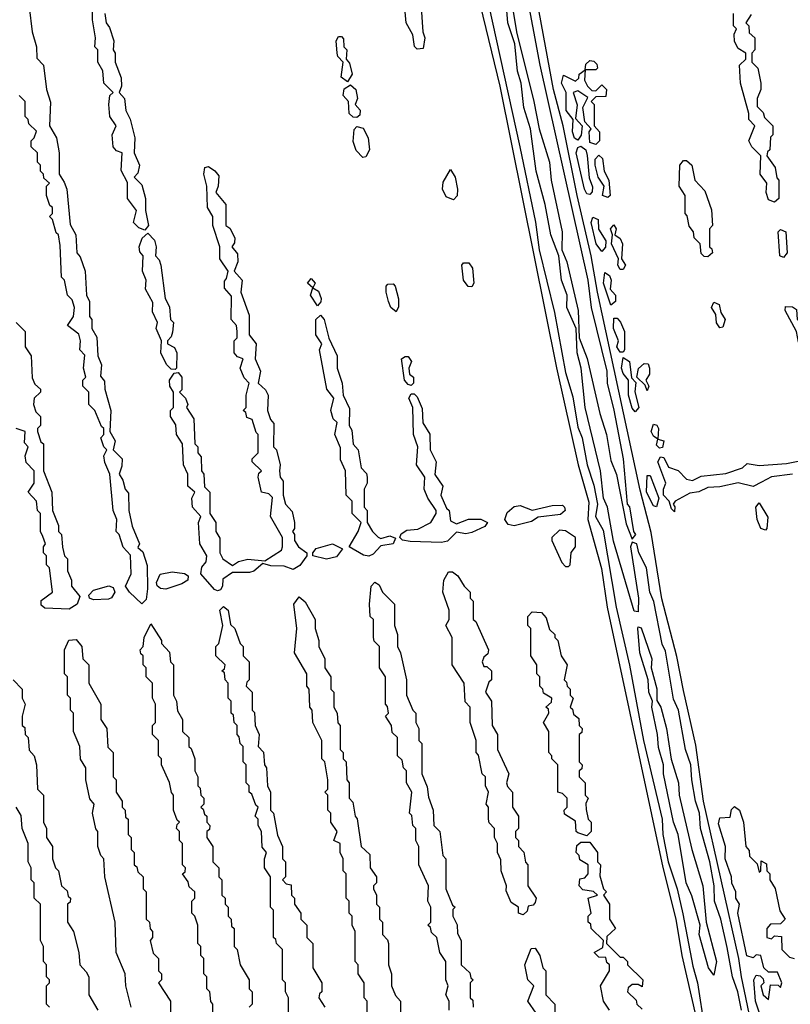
# Model space of a CAD drawing. Extents: x 2737310 to 2869991, y 870230 to 1012730.
# Tile 301 of 479: x 2791312 to 2793858, y 941844 to 945095. Entities that reach past the tile are written whole.
import ezdxf

# ---------------------------------------------------------------- set-up
doc = ezdxf.new("R2010")
doc.units = 0

msp = doc.modelspace()

# ---------------------------------------------------------------- linework, layer by layer
at = {"layer": '0CON02XD'}
for points in [[(2792940, 945135), (2792952.5, 945055), (2793010, 944825), (2793028, 944735), (2793062, 944625), (2793068, 944565), (2793104, 944395), (2793102.5, 944335), (2793118.8, 944295), (2793156.2, 944135), (2793160, 944045), (2793186.1, 943976.1), (2793228, 943795), (2793250, 943725), (2793265, 943640), (2793283.3, 943593.3), (2793315, 943430), (2793335, 943380), (2793347.5, 943395), (2793340, 943405), (2793327, 943487), (2793320, 943495), (2793306.2, 943645), (2793275.7, 943805.7), (2793253.8, 943895), (2793252, 943935), (2793201.2, 944145), (2793189.2, 944235), (2793031.2, 944945), (2792955, 945350)], [(2792625, 944997.5), (2792616.4, 945006.4), (2792610, 945045), (2792588.8, 945085), (2792582.5, 945145), (2792573.3, 945165), (2792566.4, 945256.4), (2792551.2, 945295), (2792556.4, 945323.6), (2792575, 945337.5), (2792583, 945333), (2792596.4, 945306.4), (2792597.5, 945275), (2792610, 945245), (2792613.3, 945205), (2792637.5, 945135), (2792643.3, 945055), (2792650, 945035), (2792645, 945000), (2792625, 944997.5)], [(2793842.5, 941235), (2793695.7, 941935), (2793687.8, 941995), (2793571.1, 942515), (2793545, 942700), (2793505, 942880), (2793483, 942993), (2793433.4, 943183.4), (2793397.7, 943402.3), (2793361.3, 943541.3), (2793220.6, 944195), (2793200, 944315), (2793153.1, 944515), (2793106.9, 944745), (2793075.7, 944865), (2793001.4, 945265)], [(2793695.7, 941825), (2793683.8, 941885), (2793666, 941935), (2793648.8, 942031.2), (2793627.5, 942125), (2793606.7, 942185), (2793606, 942235), (2793592, 942315), (2793561.2, 942425), (2793557.5, 942475), (2793544, 942515), (2793532, 942585), (2793528.6, 942635), (2793511.2, 942685), (2793488, 942815), (2793471.7, 942851.7), (2793445, 943010), (2793433.6, 943033.6), (2793406.1, 943173.9), (2793393.3, 943205), (2793382.5, 943285), (2793357.5, 943335), (2793350, 943365), (2793335, 943370), (2793330, 943355), (2793356.2, 943185), (2793355, 943140), (2793341.7, 943141.7), (2793273.6, 943373.6), (2793253.8, 943485), (2793240, 943515), (2793230, 943605), (2793180, 943815), (2793166.7, 943945), (2793153.3, 943995), (2793150, 944075), (2793118.8, 944145), (2793120, 944185), (2793101.2, 944235), (2793093.3, 944315), (2793066.2, 944385), (2793048, 944485), (2793018, 944595), (2792998.8, 944735), (2792976.7, 944805), (2792968.8, 944885), (2792956.2, 944925), (2792947.5, 945015), (2792923.8, 945085), (2792918.3, 945151.7)], [(2791343.3, 945136.7), (2791353.3, 945055), (2791367.5, 945005), (2791368.3, 944968.3), (2791390, 944945), (2791400, 944865), (2791413, 944823), (2791410, 944745), (2791433.3, 944705), (2791442.5, 944655), (2791442.5, 944585), (2791458.3, 944558.3)], [(2791725, 944400), (2791705, 944407.5), (2791687.5, 944425), (2791697.5, 944465), (2791667.5, 944505), (2791667.5, 944557.5), (2791647, 944597), (2791650, 944655), (2791631.7, 944661.7), (2791620, 944675), (2791617.5, 944715), (2791630, 944745), (2791610, 944775), (2791606.7, 944815), (2791610, 944845), (2791620, 944855), (2791590, 944885), (2791586.4, 944926.4), (2791570, 944955), (2791570, 944995), (2791560, 945005), (2791562.5, 945035), (2791552.5, 945095), (2791552.5, 945125)], [(2791592.5, 945115), (2791597.5, 945085), (2791608.8, 945068.8), (2791622.5, 945025), (2791620, 944995), (2791627.5, 944985), (2791627.5, 944955), (2791647, 944903), (2791647.5, 944875), (2791640, 944855), (2791657.5, 944835), (2791662.5, 944795), (2791677, 944767), (2791692.5, 944705), (2791690, 944655), (2791707.5, 944615), (2791701.7, 944588.3), (2791690, 944575), (2791715, 944550), (2791727.5, 944505), (2791727.5, 944465), (2791737.5, 944415), (2791725, 944400)], [(2792833.2, 945143.2), (2792897.5, 944875), (2793085.5, 943945.5), (2793156.9, 943625), (2793192, 943502), (2793188.9, 943445), (2793233.2, 943283.2), (2793252.9, 943155), (2793436.2, 942296.2), (2793479.4, 942125), (2793499.4, 942005), (2793606.7, 941535)], [(2792860, 945145), (2792964.2, 944675)], [(2793805, 944492.5), (2793785, 944500), (2793777.5, 944525), (2793780, 944555), (2793757.5, 944585), (2793760, 944645), (2793730, 944675), (2793720, 944695), (2793740, 944745), (2793720, 944765), (2793720, 944785), (2793693.3, 944885), (2793690, 944945), (2793710, 944965), (2793710, 944985), (2793685, 945000), (2793673, 945023), (2793672.5, 945047.5), (2793680, 945065), (2793670, 945075), (2793670, 945115)], [(2793728.3, 945111.7), (2793710, 945085), (2793720, 945075), (2793721.7, 945051.7), (2793740, 945035), (2793740, 944995), (2793730, 944985), (2793730, 944955), (2793750, 944935), (2793760, 944885), (2793760, 944865), (2793747.5, 944835), (2793748.3, 944808.3), (2793768.3, 944788.3), (2793771.7, 944771.7), (2793800, 944745), (2793800, 944715), (2793792.5, 944707.5), (2793790, 944665), (2793781.7, 944658.3), (2793780, 944645), (2793807, 944607), (2793813, 944573), (2793820, 944565), (2793820, 944505), (2793805, 944492.5)], [(2792395, 944890), (2792373.3, 944905), (2792380, 944955), (2792363, 944973), (2792360, 944985), (2792357.5, 945025), (2792365, 945040), (2792375, 945040), (2792381.7, 945031.7), (2792382.5, 945005), (2792392.5, 944995), (2792390, 944965), (2792401.7, 944951.7), (2792410, 944915), (2792395, 944890)], [(2793215, 944682.5), (2793195, 944690), (2793192.5, 944725), (2793200, 944735), (2793178.3, 944758.3), (2793172.5, 944805), (2793188.3, 944838.3), (2793155, 944860), (2793140, 944855), (2793153.6, 944813.6), (2793148.3, 944768.3), (2793170, 944745), (2793166.4, 944713.6), (2793155, 944697.5), (2793145, 944703.3), (2793138, 944725), (2793140, 944765), (2793117.5, 944795), (2793117.5, 944855), (2793102, 944885), (2793108.3, 944911.7), (2793148.3, 944891.7), (2793158.3, 944901.7), (2793160, 944915), (2793180, 944930), (2793181.7, 944948.3), (2793195, 944960), (2793208.3, 944958.3), (2793218.3, 944948.3), (2793220, 944935), (2793215, 944930), (2793180, 944930), (2793177.5, 944895), (2793187.5, 944875), (2793201.7, 944861.7), (2793215, 944860), (2793235, 944880), (2793250, 944865), (2793248.3, 944841.7), (2793215, 944840), (2793200, 944825), (2793210, 944815), (2793210, 944745), (2793227.5, 944725), (2793227.5, 944695), (2793215, 944682.5)], [(2792425, 944772.5), (2792413, 944773), (2792400, 944785), (2792397.5, 944825), (2792380, 944845), (2792383.3, 944866.7), (2792405, 944880), (2792422.5, 944865), (2792427.5, 944835), (2792420, 944815), (2792436.4, 944796.4), (2792435, 944780), (2792425, 944772.5)], [(2791458.3, 944558.3), (2791467.5, 944535), (2791478.3, 944418.3), (2791497.5, 944385), (2791500, 944325), (2791511.7, 944311.7), (2791527.5, 944265), (2791532.5, 944185), (2791542.5, 944165), (2791542.5, 944115), (2791550, 944105), (2791550, 944075), (2791566.4, 944046.4), (2791570, 943985), (2791582.5, 943955), (2791578.3, 943918.3), (2791591.7, 943901.7), (2791592.5, 943875), (2791612.5, 943805), (2791610, 943735), (2791627.5, 943705), (2791620, 943675), (2791650, 943645), (2791649.3, 943620.7), (2791640, 943595), (2791652.5, 943575), (2791660, 943545), (2791671.7, 943531.7), (2791672.5, 943475), (2791683, 943423), (2791707.5, 943365), (2791702.5, 943352.5), (2791718.3, 943338.3), (2791733, 943293), (2791733.9, 943216.1), (2791729.5, 943180.5), (2791715, 943166.7), (2791674.4, 943204.4), (2791661.2, 943225), (2791680, 943265), (2791677.5, 943327.5), (2791653, 943353), (2791640, 943395), (2791630, 943405), (2791632.5, 943445), (2791620, 943475), (2791610, 943595), (2791593, 943633), (2791590, 943655), (2791600, 943675), (2791590, 943685), (2791580, 943715), (2791590, 943725), (2791590, 943745), (2791581.7, 943751.7), (2791560, 943805), (2791540, 943825), (2791540, 943865), (2791520, 943885), (2791520, 943905), (2791530, 943915), (2791522.5, 943945), (2791527, 943987), (2791510, 944005), (2791512.5, 944035), (2791507, 944057), (2791470, 944085), (2791490, 944115), (2791492.5, 944145), (2791485, 944170), (2791470, 944185), (2791460, 944235), (2791450, 944245), (2791445, 944350), (2791440, 944385), (2791431.7, 944391.7), (2791420, 944435), (2791410, 944445), (2791420, 944455), (2791420, 944475), (2791411.7, 944481.7), (2791400, 944515), (2791400, 944545), (2791410, 944555), (2791391.7, 944571.7), (2791390, 944585), (2791380, 944595), (2791380, 944615), (2791370, 944625), (2791370, 944655), (2791350, 944675), (2791350, 944695), (2791360, 944705), (2791367, 944727), (2791341.7, 944751.7), (2791340, 944765), (2791330, 944775), (2791330, 944825), (2791310, 944845)], [(2792445, 944640), (2792423.6, 944663.6), (2792413, 944693), (2792417, 944733), (2792425, 944742.5), (2792446.4, 944736.4), (2792462.5, 944705), (2792467.5, 944665), (2792455, 944642.5), (2792445, 944640)], [(2792964.2, 944675), (2793016.1, 944426.1), (2793027.5, 944335), (2793078.3, 944128.3), (2793115, 943930), (2793139.3, 943849.3), (2793155, 943750), (2793170, 943715), (2793186.7, 943625), (2793208.3, 943558.3), (2793220, 943495), (2793214, 943455), (2793239.3, 943409.3), (2793282, 943155), (2793326.4, 942963.6), (2793372.5, 942715), (2793433.8, 942455), (2793436.2, 942405), (2793454.4, 942315), (2793484, 942225), (2793502.7, 942142.7), (2793535, 941970), (2793550.8, 941915), (2793574.4, 941765)], [(2793195, 944517.5), (2793185, 944520), (2793178, 944535), (2793150, 944655), (2793155, 944672.5), (2793165, 944677.5), (2793182.5, 944665), (2793186.4, 944646.4), (2793193.3, 944573.3), (2793203.6, 944543.6), (2793203.3, 944526.7), (2793195, 944517.5)], [(2793255, 944507.5), (2793237.5, 944515), (2793242.5, 944545), (2793222.5, 944575), (2793212.5, 944615), (2793212.5, 944635), (2793225, 944647.5), (2793237, 944637), (2793242.5, 944595), (2793257.5, 944565), (2793262.5, 944515), (2793255, 944507.5)], [(2793585, 944312.5), (2793573, 944313), (2793563, 944323), (2793560, 944355), (2793540, 944375), (2793537.5, 944395), (2793523, 944413), (2793517, 944447), (2793510, 944455), (2793510, 944515), (2793490, 944545), (2793492.5, 944615), (2793505, 944630), (2793515, 944630), (2793532.5, 944615), (2793542.5, 944565), (2793575, 944530), (2793597, 944467), (2793600, 944415), (2793590, 944405), (2793590, 944345), (2793598.3, 944338.3), (2793600, 944325), (2793585, 944312.5)], [(2791965, 943208.8), (2791955, 943213.3), (2791910, 943265), (2791913, 943287), (2791927.5, 943305), (2791930, 943325), (2791906.7, 943365), (2791902.5, 943435), (2791910, 943455), (2791882.5, 943485), (2791880, 943515), (2791890, 943535), (2791867.5, 943555), (2791867.5, 943595), (2791852.5, 943625), (2791850, 943695), (2791830, 943725), (2791827, 943757), (2791810, 943785), (2791810, 943805), (2791820, 943815), (2791820, 943865), (2791807.5, 943885), (2791806.7, 943905), (2791821.7, 943928.3), (2791835, 943930), (2791847.5, 943915), (2791847.5, 943872.5), (2791840, 943865), (2791860, 943845), (2791867.5, 943825), (2791862.5, 943815), (2791887, 943777), (2791890, 943695), (2791900, 943685), (2791900, 943665), (2791911.7, 943651.7), (2791912.5, 943605), (2791920, 943595), (2791922.5, 943552.5), (2791940, 943535), (2791940, 943465), (2791960, 943435), (2791960, 943405), (2791973, 943383), (2791972.5, 943335), (2791983.3, 943315), (2792015, 943292.5), (2792034.1, 943305.9), (2792065, 943314.2), (2792121.7, 943308.3), (2792176.4, 943343.6), (2792180, 943355), (2792180, 943385), (2792140, 943455), (2792147, 943517), (2792135, 943530), (2792110, 943535), (2792100, 943585), (2792101.7, 943598.3), (2792110, 943605), (2792080, 943635), (2792080, 943645), (2792100, 943665), (2792100, 943725), (2792092.5, 943732.5), (2792080, 943775), (2792061.7, 943781.7), (2792058.3, 943798.3), (2792050, 943805), (2792060, 943815), (2792060, 943855), (2792070, 943895), (2792053, 943913), (2792040, 943945), (2792050, 943975), (2792031.7, 943981.7), (2792020, 943995), (2792020, 944035), (2792030, 944045), (2792030, 944065), (2792027.5, 944085), (2792010, 944105), (2792011.7, 944181.7), (2791988.3, 944208.3), (2791988.3, 944231.7), (2791995, 944240), (2792000, 944265), (2791972.5, 944305), (2791972.5, 944345), (2791950, 944415), (2791950, 944445), (2791932.5, 944475), (2791930, 944545), (2791920, 944585), (2791923, 944607), (2791935, 944610), (2791956.4, 944596.4), (2791969.3, 944579.3), (2791967.5, 944545), (2791960, 944525), (2791992.5, 944485), (2791992.5, 944415), (2792006.2, 944406.2), (2792022.5, 944375), (2792021.7, 944358.3), (2792012.5, 944345), (2792031.7, 944321.7), (2792032.5, 944295), (2792020, 944265), (2792046.7, 944235), (2792042.5, 944195), (2792069.3, 944119.3), (2792070, 944055), (2792092.5, 944025), (2792090, 943975), (2792107.5, 943935), (2792100, 943895), (2792123.3, 943873.3), (2792132.5, 943855), (2792130, 943805), (2792140, 943775), (2792151.7, 943761.7), (2792150, 943685), (2792160, 943675), (2792172.5, 943625), (2792170, 943605), (2792172.5, 943585), (2792181.7, 943571.7), (2792182.5, 943525), (2792190, 943495), (2792211.7, 943471.7), (2792220, 943435), (2792220, 943415), (2792212.5, 943405), (2792220, 943395), (2792220, 943375), (2792232.5, 943355), (2792260, 943335), (2792260, 943325), (2792237, 943293), (2792215, 943280), (2792185, 943291.2), (2792141.7, 943291.7), (2792115, 943300), (2792085.5, 943274.5), (2792070.7, 943269.3), (2792015, 943270), (2791982.5, 943247.5), (2791982, 943225), (2791975, 943212.5), (2791965, 943208.8)], [(2792745, 944500), (2792720.5, 944510.5), (2792708.8, 944535), (2792711.2, 944558.8), (2792735, 944600), (2792750, 944575), (2792757.5, 944535), (2792757, 944513), (2792745, 944500)], [(2793235, 944330), (2793216, 944355), (2793200, 944425), (2793205, 944442.5), (2793222.5, 944435), (2793223.3, 944403.3), (2793247.5, 944365), (2793246.4, 944343.6), (2793235, 944330)], [(2793305, 944270), (2793295, 944270), (2793287.5, 944285), (2793290, 944305), (2793266.7, 944355), (2793270, 944385), (2793263.3, 944405), (2793275, 944417.5), (2793282.5, 944405), (2793277.5, 944385), (2793295, 944372.5), (2793303.3, 944355), (2793300, 944305), (2793312.5, 944285), (2793305, 944270)], [(2793835, 944310), (2793822.5, 944315), (2793817.5, 944395), (2793825, 944402.5), (2793842.5, 944395), (2793847.5, 944325), (2793835, 944310)], [(2791825, 943940), (2791811.7, 943941.7), (2791797, 943957), (2791777.5, 943995), (2791780, 944035), (2791762.5, 944075), (2791767.5, 944095), (2791750.7, 944130.7), (2791751.7, 944161.7), (2791727.5, 944205), (2791730, 944235), (2791717.5, 944265), (2791720, 944315), (2791708.3, 944328.3), (2791706.7, 944345), (2791716.4, 944373.6), (2791735, 944390), (2791757, 944367), (2791762.5, 944345), (2791760, 944315), (2791772.5, 944302.5), (2791777.5, 944285), (2791792.5, 944175), (2791807, 944147), (2791810, 944105), (2791820, 944095), (2791817, 944063), (2791812.5, 944047.5), (2791800, 944035), (2791800, 944025), (2791823, 944013), (2791831.2, 943995), (2791830, 943945), (2791825, 943940)], [(2792805, 944212.5), (2792793.6, 944213.6), (2792777.5, 944235), (2792772.5, 944285), (2792778.3, 944291.7), (2792795, 944292.5), (2792807.5, 944275), (2792812.5, 944225), (2792805, 944212.5)], [(2792295, 944150), (2792272.5, 944185), (2792280, 944210), (2792262.5, 944225), (2792275, 944240), (2792287.5, 944225), (2792280, 944210), (2792298.3, 944198.3), (2792307.5, 944175), (2792307, 944163), (2792295, 944150)], [(2793265, 944152.5), (2793240.8, 944225), (2793245, 944260), (2793260.7, 944250.7), (2793266.2, 944235), (2793262.5, 944205), (2793280, 944185), (2793280, 944165), (2793265, 944152.5)], [(2792555, 944130), (2792537.5, 944145), (2792530, 944165), (2792522.5, 944195), (2792522.5, 944215), (2792528.3, 944221.7), (2792545, 944222.5), (2792552.5, 944215), (2792563.6, 944173.6), (2792563, 944147), (2792555, 944130)], [(2793625, 944077.5), (2793613.6, 944093.6), (2793611.7, 944121.7), (2793597.5, 944145), (2793605, 944162.5), (2793622.5, 944155), (2793628.3, 944128.3), (2793642.5, 944105), (2793635, 944080), (2793625, 944077.5)], [(2793915, 944020), (2793895, 944020), (2793885, 944030), (2793877.5, 944065), (2793840, 944135), (2793841.7, 944148.3), (2793865, 944147.5), (2793878.3, 944138.3), (2793880, 944105), (2793897.5, 944095), (2793910, 944055), (2793920, 944045), (2793915, 944020)], [(2792465, 943323.8), (2792447, 943327), (2792400, 943355), (2792430, 943405), (2792440, 943435), (2792410, 943465), (2792410, 943505), (2792390, 943525), (2792387.5, 943605), (2792371.7, 943641.7), (2792371.7, 943681.7), (2792352.5, 943725), (2792360, 943765), (2792347.5, 943777.5), (2792340, 943805), (2792350, 943845), (2792326.7, 943875), (2792302.5, 944005), (2792310, 944025), (2792290, 944055), (2792290, 944105), (2792305, 944120), (2792317.5, 944105), (2792333, 944043), (2792360, 943985), (2792360, 943945), (2792377.5, 943895), (2792380, 943855), (2792401.7, 943811.7), (2792400, 943755), (2792409.3, 943739.3), (2792413, 943693), (2792430, 943675), (2792440, 943615), (2792457, 943597), (2792460, 943585), (2792460, 943565), (2792450, 943545), (2792450, 943485), (2792460, 943475), (2792460, 943435), (2792477.5, 943405), (2792496.4, 943386.4), (2792505, 943382.5), (2792535, 943391.2), (2792553, 943383), (2792545.7, 943364.3), (2792505, 943357.5), (2792479.4, 943330.6), (2792465, 943323.8)], [(2793305, 943997.5), (2793295, 943997.5), (2793284.5, 944014.5), (2793290, 944035), (2793272.9, 944075), (2793275, 944110), (2793285, 944110), (2793296.2, 944096.2), (2793310, 944065), (2793310, 944005), (2793305, 943997.5)], [(2791300, 944095), (2791330, 944065), (2791330, 944015), (2791350, 943985), (2791353, 943913), (2791361.7, 943891.7), (2791380, 943875), (2791380, 943865), (2791360, 943845), (2791357.5, 943825), (2791365, 943800), (2791380, 943785), (2791380, 943755), (2791370, 943745), (2791370, 943735), (2791381.7, 943701.7), (2791390, 943695), (2791390, 943605), (2791417.5, 943535), (2791420, 943475), (2791440, 943425), (2791440, 943405), (2791450, 943395), (2791453.6, 943353.6), (2791460, 943325), (2791470, 943315), (2791470, 943275), (2791482.5, 943245), (2791483.3, 943225), (2791510.7, 943190.7), (2791501.2, 943165), (2791475, 943149.2), (2791395, 943152), (2791382.5, 943162.5), (2791382.5, 943177.5), (2791420, 943205), (2791410, 943285), (2791400, 943295), (2791400, 943325), (2791390, 943335), (2791390, 943355), (2791397.5, 943365), (2791388.3, 943388.3), (2791380, 943405), (2791380, 943465), (2791370, 943475), (2791367.5, 943505), (2791340, 943535), (2791360, 943565), (2791360, 943605), (2791333, 943633), (2791330, 943655), (2791340, 943685), (2791327.5, 943697.5), (2791330, 943735), (2791300, 943745)], [(2792605, 943887.5), (2792595, 943890), (2792582.5, 943905), (2792573.3, 943975), (2792585, 943983.3), (2792595, 943983.3), (2792606.1, 943966.1), (2792597.5, 943945), (2792600, 943925), (2792612.5, 943915), (2792612.5, 943895), (2792605, 943887.5)], [(2793345, 943800), (2793335, 943812.5), (2793322.5, 943855), (2793322.5, 943905), (2793305, 943926.7), (2793299.4, 943945), (2793305, 943980), (2793326.2, 943966.2), (2793332.5, 943912.5), (2793347.5, 943897.5), (2793343.6, 943866.4), (2793357.5, 943815), (2793345, 943800)], [(2793385, 943870), (2793378.3, 943888.3), (2793350, 943915), (2793356.4, 943943.6), (2793375, 943960), (2793388.3, 943958.3), (2793392.5, 943945), (2793392.5, 943925), (2793380, 943905), (2793390, 943885), (2793385, 943870)], [(2792705, 943368.8), (2792601.9, 943371.9), (2792576.1, 943376.1), (2792567.5, 943385), (2792572.3, 943397.7), (2792590.6, 943409.4), (2792627.3, 943412.7), (2792670, 943435), (2792687.5, 943465), (2792687.5, 943475), (2792660, 943515), (2792647.5, 943545), (2792650, 943585), (2792622.5, 943625), (2792627.5, 943685), (2792612.5, 943725), (2792610, 943815), (2792597.5, 943845), (2792605, 943860), (2792615, 943860), (2792625, 943850), (2792641.7, 943811.7), (2792643.6, 943763.6), (2792667, 943727), (2792667.5, 943675), (2792687.5, 943635), (2792683, 943593), (2792710, 943555), (2792702.5, 943525), (2792721.7, 943481.7), (2792730, 943475), (2792735, 943440), (2792755, 943430), (2792793.9, 943446.1), (2792835, 943445.8), (2792856.7, 943435), (2792848.8, 943421.2), (2792805, 943401.4), (2792785, 943397.5), (2792755, 943402.5), (2792725, 943373.8), (2792705, 943368.8)], [(2793425, 943680), (2793415, 943690), (2793420, 943710), (2793405, 943720), (2793397.5, 943735), (2793405, 943760), (2793416.4, 943756.4), (2793422.5, 943745), (2793420, 943710), (2793440, 943705), (2793435, 943682.5), (2793425, 943680)], [(2793475, 943470), (2793465, 943480), (2793457.5, 943505), (2793438.8, 943525), (2793438, 943545), (2793446.7, 943565), (2793420, 943635), (2793428.3, 943651.7), (2793439.3, 943649.3), (2793455, 943617.5), (2793487, 943607), (2793515, 943577.5), (2793533.9, 943573.9), (2793562.5, 943587.5), (2793645, 943596.2), (2793700, 943615), (2793715, 943630), (2793755, 943623.3), (2793845, 943630), (2793926.4, 943646.4)], [(2793415, 943486.7), (2793405, 943490), (2793382.5, 943535), (2793385, 943590), (2793395, 943590), (2793423.3, 943515), (2793415, 943486.7)], [(2793865, 943594.2), (2793795, 943586), (2793761.9, 943568.1), (2793735, 943553.3), (2793685, 943565.8), (2793625, 943552.5), (2793585, 943550.8), (2793555, 943535.8), (2793525, 943532), (2793476.7, 943505), (2793470, 943495), (2793476.1, 943486.1), (2793475, 943470)], [(2792945, 943424), (2792925, 943428), (2792914, 943445), (2792921.9, 943468.1), (2792945, 943488), (2792965, 943491.2), (2793005, 943476), (2793071.2, 943491.2), (2793105, 943492), (2793112, 943485), (2793114, 943475), (2793098.3, 943461.7), (2793025, 943452), (2793002.1, 943437.9), (2792945, 943424)], [(2793775, 943410), (2793760, 943415), (2793747.5, 943445), (2793743.3, 943485), (2793755, 943500), (2793783, 943453), (2793780, 943415), (2793775, 943410)], [(2793125, 943290), (2793130, 943295), (2793133.6, 943336.4), (2793147.5, 943355), (2793147.5, 943385), (2793115, 943407.5), (2793095, 943410), (2793070, 943385), (2793070, 943375), (2793103, 943303), (2793115, 943290), (2793125, 943290)], [(2792325, 943314.4), (2792280, 943325), (2792280, 943335), (2792291.2, 943348.8), (2792345, 943364), (2792378.3, 943348.3), (2792358.7, 943321.3), (2792325, 943314.4)], [(2791795, 943214.3), (2791776.9, 943216.9), (2791765.8, 943225.8), (2791763.6, 943236.4), (2791776.2, 943263.8), (2791815, 943272), (2791856.1, 943266.1), (2791868.8, 943258.8), (2791866.7, 943245), (2791847.5, 943232.5), (2791795, 943214.3)], [(2792975, 942140), (2792960, 942145), (2792960, 942165), (2792935, 942180), (2792918.3, 942218.3), (2792920, 942235), (2792902.5, 942285), (2792901.7, 942321.7), (2792890, 942345), (2792890, 942375), (2792880, 942395), (2792880, 942425), (2792863, 942443), (2792860, 942455), (2792860, 942495), (2792852.5, 942505), (2792860, 942545), (2792850, 942565), (2792850, 942595), (2792840, 942605), (2792827, 942667), (2792820, 942675), (2792820, 942715), (2792800, 942775), (2792800, 942825), (2792783, 942843), (2792780, 942905), (2792740, 942965), (2792740, 943055), (2792720, 943095), (2792730, 943115), (2792730, 943145), (2792710, 943205), (2792712.5, 943245), (2792728.3, 943271.7), (2792741.7, 943271.7), (2792759.3, 943259.3), (2792780, 943225), (2792800, 943205), (2792800, 943185), (2792810, 943175), (2792810, 943115), (2792818.3, 943108.3), (2792860, 943015), (2792858.3, 943001.7), (2792845, 942990), (2792840, 942975), (2792845, 942960), (2792855, 942960), (2792870, 942945), (2792870, 942915), (2792861.7, 942908.3), (2792850, 942875), (2792870, 942845), (2792872.5, 942765), (2792890, 942735), (2792890, 942685), (2792927.5, 942605), (2792920, 942575), (2792923, 942563), (2792940, 942545), (2792940, 942495), (2792960, 942465), (2792960, 942425), (2792950, 942415), (2792950, 942395), (2792960, 942385), (2792960, 942365), (2792977, 942347), (2792983, 942313), (2792990, 942305), (2792990, 942235), (2793017.5, 942195), (2793015, 942180), (2793008.3, 942171.7), (2792991.7, 942168.3), (2792988.3, 942151.7), (2792975, 942140)], [(2792730, 941825), (2792730, 941855), (2792720, 941875), (2792727.5, 941905), (2792720, 941925), (2792720, 941985), (2792700, 942015), (2792690, 942065), (2792671.7, 942081.7), (2792668.3, 942098.3), (2792660, 942105), (2792670, 942115), (2792670, 942165), (2792660, 942185), (2792662.5, 942235), (2792630, 942305), (2792630, 942365), (2792620, 942385), (2792620, 942425), (2792610, 942435), (2792607, 942467), (2792600, 942475), (2792607.5, 942545), (2792590, 942575), (2792590, 942615), (2792580, 942625), (2792575, 942650), (2792560, 942665), (2792560, 942725), (2792541.7, 942741.7), (2792540, 942765), (2792520, 942795), (2792530, 942805), (2792527, 942827), (2792520, 942835), (2792520, 942925), (2792500, 942955), (2792500, 943025), (2792483, 943043), (2792480, 943055), (2792480, 943115), (2792470, 943125), (2792467.5, 943165), (2792472.5, 943225), (2792485, 943237.5), (2792499.3, 943229.3), (2792510, 943205), (2792550, 943165), (2792550, 943095), (2792560, 943065), (2792560, 943025), (2792570, 943005), (2792590, 942915), (2792590, 942865), (2792610, 942815), (2792620, 942805), (2792620, 942775), (2792630, 942755), (2792630, 942715), (2792640, 942705), (2792640, 942605), (2792658.3, 942561.7), (2792661.7, 942528.3), (2792677.5, 942485), (2792680, 942435), (2792700, 942415), (2792710, 942335), (2792720, 942325), (2792720, 942225), (2792741.7, 942171.7), (2792750, 942165), (2792742.5, 942157.5), (2792742.5, 942135), (2792757, 942107), (2792758.3, 942078.3), (2792770, 942055), (2792770, 941975), (2792798.3, 941948.3), (2792801.7, 941931.7), (2792810, 941925), (2792800, 941915), (2792800, 941865), (2792808.3, 941858.3), (2792810, 941835)], [(2791555, 943179.2), (2791542.5, 943185), (2791540, 943195), (2791555, 943211.2), (2791606.1, 943226.1), (2791620, 943220), (2791626, 943205), (2791615, 943186.2), (2791605, 943182), (2791555, 943179.2)], [(2792460, 941805), (2792460, 941855), (2792450, 941865), (2792450, 941915), (2792430, 941945), (2792430, 941975), (2792420, 941985), (2792420, 942085), (2792410, 942105), (2792410, 942135), (2792400, 942145), (2792400, 942185), (2792390, 942195), (2792390, 942275), (2792380, 942285), (2792380, 942325), (2792370, 942345), (2792370, 942375), (2792350, 942385), (2792360, 942415), (2792340, 942445), (2792340, 942475), (2792330, 942485), (2792330, 942535), (2792320, 942545), (2792330, 942555), (2792330, 942585), (2792320, 942645), (2792310, 942655), (2792310, 942715), (2792280, 942775), (2792277.5, 942815), (2792270, 942825), (2792267.5, 942885), (2792260, 942895), (2792260, 942935), (2792220, 943005), (2792227.5, 943085), (2792217.5, 943165), (2792235, 943190), (2792255, 943172.5), (2792287.5, 943115), (2792287.5, 943085), (2792300, 943045), (2792300, 943025), (2792320, 942985), (2792320, 942955), (2792340, 942925), (2792340, 942885), (2792350, 942875), (2792350, 942825), (2792360, 942805), (2792363, 942773), (2792370, 942765), (2792370, 942685), (2792380, 942675), (2792380, 942655), (2792390, 942645), (2792392.5, 942585), (2792400, 942575), (2792400, 942525), (2792411.7, 942511.7), (2792420, 942465), (2792427, 942457), (2792440, 942365), (2792468.3, 942338.3), (2792470, 942295), (2792490, 942265), (2792490, 942245), (2792480, 942235), (2792480, 942225), (2792490, 942205), (2792490, 942175), (2792500, 942165), (2792500, 942125), (2792510, 942115), (2792510, 942075), (2792527, 942057), (2792530, 942045), (2792530, 941975), (2792540, 941945), (2792540, 941905), (2792553, 941873), (2792570, 941855), (2792570, 941805)], [(2792200, 941815), (2792200, 941865), (2792190, 941885), (2792190, 941915), (2792180, 941925), (2792180, 942025), (2792160, 942045), (2792158.3, 942058.3), (2792150, 942065), (2792150, 942155), (2792140, 942165), (2792140, 942265), (2792120, 942295), (2792120, 942325), (2792127.5, 942345), (2792113, 942363), (2792110, 942415), (2792100, 942435), (2792100, 942455), (2792090, 942465), (2792100, 942495), (2792091.7, 942501.7), (2792078.3, 942538.3), (2792070, 942545), (2792070, 942565), (2792060, 942575), (2792060, 942635), (2792050, 942645), (2792050, 942695), (2792040, 942705), (2792037, 942727), (2792030, 942735), (2792030, 942765), (2792020, 942775), (2792018.3, 942798.3), (2792010, 942805), (2792010, 942845), (2792000, 942855), (2792000, 942905), (2791990, 942915), (2791988.3, 942938.3), (2791980, 942945), (2791988.3, 942951.7), (2791990, 942965), (2791960, 942995), (2791960, 943025), (2791970, 943035), (2791982.5, 943095), (2791973.3, 943145), (2791985, 943157.5), (2792000, 943145), (2792008.3, 943098.3), (2792022.5, 943085), (2792040, 943035), (2792050, 943025), (2792050, 942995), (2792070, 942975), (2792070, 942915), (2792061.7, 942908.3), (2792060, 942895), (2792080, 942875), (2792080, 942815), (2792087.5, 942807.5), (2792090, 942765), (2792102.5, 942735), (2792100, 942695), (2792117, 942677), (2792120, 942635), (2792127.5, 942625), (2792130, 942565), (2792140, 942545), (2792140, 942485), (2792150, 942475), (2792163, 942403), (2792180, 942365), (2792180, 942325), (2792190, 942315), (2792190, 942265), (2792180, 942255), (2792191.7, 942241.7), (2792208.3, 942238.3), (2792210, 942205), (2792220, 942195), (2792220, 942175), (2792240, 942145), (2792240, 942125), (2792260, 942105), (2792260, 942065), (2792280, 942045), (2792280, 941965), (2792297, 941937), (2792310, 941915), (2792310, 941885), (2792301.7, 941878.3), (2792300, 941865), (2792320, 941835)], [(2793185, 942400), (2793155, 942410), (2793150, 942415), (2793148.3, 942448.3), (2793111.7, 942471.7), (2793110, 942485), (2793120, 942495), (2793120, 942525), (2793105, 942540), (2793090, 942545), (2793090, 942635), (2793070, 942655), (2793070, 942665), (2793060, 942675), (2793060, 942745), (2793042.5, 942775), (2793060, 942805), (2793058.3, 942818.3), (2793050, 942825), (2793068.3, 942841.7), (2793070, 942855), (2793041.7, 942871.7), (2793040, 942885), (2793030, 942895), (2793030, 942925), (2793020, 942935), (2793020, 942965), (2793000, 942995), (2793000, 943085), (2792990, 943095), (2792990, 943125), (2793005, 943140), (2793035, 943137.5), (2793050.7, 943120.7), (2793061.7, 943081.7), (2793080, 943065), (2793080, 943055), (2793090, 943045), (2793100, 942995), (2793120, 942965), (2793110, 942915), (2793118.3, 942908.3), (2793120, 942895), (2793130, 942885), (2793130, 942865), (2793140, 942855), (2793130, 942825), (2793138.3, 942818.3), (2793141.7, 942801.7), (2793158.3, 942788.3), (2793160, 942765), (2793170, 942755), (2793168.3, 942741.7), (2793160, 942735), (2793160, 942645), (2793170, 942635), (2793168.3, 942621.7), (2793160, 942615), (2793160, 942595), (2793180, 942575), (2793180, 942535), (2793190, 942525), (2793182.5, 942507.5), (2793183, 942487), (2793190, 942455), (2793200, 942445), (2793200, 942415), (2793185, 942400)], [(2791950, 941795), (2791950, 941845), (2791943, 941853), (2791940, 941885), (2791930, 941895), (2791930, 941935), (2791920, 941945), (2791920, 941995), (2791910, 942005), (2791910, 942035), (2791900, 942045), (2791900, 942105), (2791890, 942135), (2791880, 942145), (2791880, 942185), (2791890, 942195), (2791890, 942215), (2791871.7, 942231.7), (2791868.3, 942248.3), (2791850, 942275), (2791858.3, 942281.7), (2791860, 942295), (2791850, 942305), (2791850, 942375), (2791840, 942385), (2791840, 942415), (2791830, 942425), (2791831.7, 942438.3), (2791840, 942445), (2791831.7, 942451.7), (2791820, 942485), (2791820, 942535), (2791813, 942543), (2791807, 942577), (2791780, 942635), (2791780, 942655), (2791770, 942665), (2791770, 942715), (2791750, 942735), (2791750, 942765), (2791760, 942775), (2791760, 942835), (2791750, 942855), (2791750, 942905), (2791730, 942925), (2791730, 942955), (2791720, 942965), (2791720, 942995), (2791711.7, 943001.7), (2791710, 943015), (2791720, 943025), (2791722.5, 943055), (2791745, 943100), (2791780, 943045), (2791780, 943035), (2791807, 943007), (2791810, 942975), (2791820, 942965), (2791820, 942865), (2791830, 942845), (2791833, 942813), (2791850, 942785), (2791850, 942745), (2791870, 942725), (2791870, 942695), (2791878.3, 942688.3), (2791890, 942655), (2791890, 942615), (2791900, 942595), (2791900, 942565), (2791908.3, 942558.3), (2791910, 942535), (2791920, 942525), (2791920, 942505), (2791910, 942495), (2791918.3, 942488.3), (2791921.7, 942471.7), (2791930, 942465), (2791930, 942445), (2791940, 942435), (2791938.3, 942421.7), (2791930, 942415), (2791930, 942395), (2791950, 942365), (2791950, 942315), (2791970, 942295), (2791970, 942265), (2791980, 942255), (2791980, 942205), (2791990, 942195), (2791990, 942175), (2792000, 942165), (2792000, 942135), (2792010, 942125), (2792011.7, 942101.7), (2792020, 942095), (2792020, 942035), (2792030, 942025), (2792040, 941975), (2792070, 941925), (2792070, 941895), (2792080, 941885), (2792080, 941845), (2792070, 941835)], [(2793605, 941940), (2793587.5, 941965), (2793556.7, 942075), (2793560, 942105), (2793532.3, 942202.3), (2793513.8, 942245), (2793487.5, 942405), (2793471.2, 942445), (2793438.8, 942605), (2793438.8, 942635), (2793421.7, 942691.7), (2793418.8, 942735), (2793400, 942825), (2793402.5, 942845), (2793390, 942875), (2793387.5, 942915), (2793360, 943005), (2793353.3, 943085), (2793355, 943090), (2793365, 943087.5), (2793400, 942985), (2793397.5, 942955), (2793416.1, 942886.1), (2793417, 942847), (2793430, 942825), (2793448.8, 942755), (2793463.9, 942653.9), (2793488, 942575), (2793490.8, 942535), (2793532.5, 942355), (2793568.8, 942235), (2793580, 942115), (2793613.3, 941985), (2793605, 941940)], [(2791680, 941835), (2791662.5, 941905), (2791660, 941945), (2791630, 942015), (2791627.5, 942115), (2791592.5, 942265), (2791590, 942325), (2791580, 942335), (2791570, 942365), (2791570, 942415), (2791563, 942423), (2791552.5, 942475), (2791557.5, 942505), (2791543, 942523), (2791530, 942585), (2791530, 942625), (2791513, 942653), (2791510, 942695), (2791490, 942745), (2791490, 942805), (2791480, 942815), (2791480, 942855), (2791470, 942865), (2791470, 942925), (2791460, 942935), (2791460, 943015), (2791473.6, 943046.4), (2791498.3, 943048.3), (2791517.5, 943025), (2791520, 942985), (2791540, 942965), (2791540, 942905), (2791580, 942835), (2791580, 942785), (2791600, 942755), (2791603, 942693), (2791620, 942675), (2791620, 942595), (2791630, 942585), (2791630, 942545), (2791650, 942515), (2791650, 942495), (2791660, 942485), (2791661.7, 942461.7), (2791670, 942455), (2791670, 942405), (2791680, 942395), (2791680, 942355), (2791690, 942345), (2791690, 942305), (2791698.3, 942298.3), (2791701.7, 942281.7), (2791720, 942265), (2791720, 942225), (2791730, 942215), (2791730, 942125), (2791740, 942115), (2791743, 942093), (2791750, 942085), (2791750, 942065), (2791742.5, 942055), (2791753, 942013), (2791770, 941995), (2791770, 941955), (2791780, 941945), (2791780, 941925), (2791770, 941915), (2791810, 941855), (2791810, 941775)], [(2791290, 942915), (2791320, 942885), (2791320, 942855), (2791330, 942835), (2791320, 942795), (2791320, 942765), (2791328.3, 942758.3), (2791330, 942735), (2791340, 942725), (2791343, 942683), (2791360, 942665), (2791367.5, 942635), (2791370, 942555), (2791390, 942535), (2791390, 942445), (2791400, 942425), (2791400, 942395), (2791420, 942365), (2791420, 942325), (2791430, 942295), (2791440, 942285), (2791450, 942235), (2791468.3, 942218.3), (2791471.7, 942201.7), (2791480, 942195), (2791478.3, 942181.7), (2791470, 942175), (2791470, 942115), (2791490, 942085), (2791507.5, 942015), (2791510, 941975), (2791531.7, 941951.7), (2791540, 941935), (2791540, 941875), (2791570, 941825)], [(2791410, 941835), (2791400, 941845), (2791400, 941905), (2791410, 941915), (2791410, 941925), (2791400, 941935), (2791400, 941975), (2791390, 941985), (2791390, 942035), (2791380, 942055), (2791380, 942175), (2791360, 942195), (2791360, 942245), (2791350, 942255), (2791350, 942295), (2791340, 942315), (2791340, 942375), (2791320, 942425), (2791317, 942467), (2791300, 942495)], [(2793758.3, 941808.3), (2793742.5, 941855), (2793737.5, 941925), (2793745, 941940), (2793758.3, 941938.3), (2793768.3, 941928.3), (2793770, 941915), (2793760, 941905), (2793767.5, 941875), (2793785, 941860), (2793791.7, 941908.3), (2793817.5, 941907.5), (2793825, 941900), (2793830, 941915), (2793815, 941950), (2793785, 941950), (2793770, 941965), (2793760, 942005), (2793745, 942007.5), (2793735, 941997.5), (2793714.3, 942004.3), (2793683.8, 942145), (2793690, 942175), (2793677.5, 942195), (2793677.5, 942215), (2793664.2, 942244.2), (2793663.3, 942265), (2793642, 942325), (2793643.3, 942365), (2793620.5, 942439.5), (2793625, 942460), (2793658.3, 942461.7), (2793663, 942487), (2793673, 942497), (2793690, 942485), (2793702.5, 942445), (2793710, 942365), (2793721.7, 942351.7), (2793723, 942333), (2793748.3, 942308.3), (2793755, 942280), (2793760, 942285), (2793761.7, 942318.3), (2793778.3, 942308.3), (2793780, 942285), (2793790, 942275), (2793790, 942255), (2793807, 942227), (2793823, 942153), (2793840, 942125), (2793825, 942110), (2793791.7, 942108.3), (2793780, 942095), (2793780, 942065), (2793795, 942060), (2793805, 942070), (2793828.3, 942068.3), (2793830, 942025), (2793855, 942000), (2793870, 941995)], [(2793260, 941825), (2793240, 941855), (2793230, 941905), (2793260, 941955), (2793260, 941975), (2793251.7, 941981.7), (2793248.3, 941998.3), (2793225, 942000), (2793210, 942015), (2793238.3, 942031.7), (2793240, 942055), (2793200, 942095), (2793198.3, 942108.3), (2793190, 942115), (2793190, 942135), (2793200, 942145), (2793190, 942195), (2793220, 942205), (2793207, 942217), (2793171.7, 942221.7), (2793160, 942235), (2793161.7, 942258.3), (2793178.3, 942261.7), (2793190, 942275), (2793190, 942305), (2793161.7, 942321.7), (2793160, 942335), (2793150, 942345), (2793151.7, 942368.3), (2793165, 942380), (2793195, 942380), (2793220, 942345), (2793220, 942315), (2793230, 942305), (2793228.3, 942268.3), (2793240, 942225), (2793250, 942215), (2793240, 942205), (2793260, 942175), (2793260, 942125), (2793280, 942095), (2793251.7, 942068.3), (2793250, 942045), (2793295, 942000), (2793305, 942000), (2793320, 941985), (2793320, 941975), (2793370, 941925), (2793368.3, 941901.7), (2793355, 941910), (2793335, 941910), (2793321.7, 941898.3), (2793320, 941885), (2793348.3, 941858.3), (2793350, 941845), (2793368.3, 941828.3)], [(2793017.5, 941815), (2792990, 941855), (2793010, 941905), (2792990, 941925), (2792980, 941975), (2793001.7, 942028.3), (2793015, 942030), (2793030, 942005), (2793040, 941965), (2793050, 941955), (2793050, 941875), (2793080, 941845), (2793080, 941815)]]:
    msp.add_lwpolyline(points, dxfattribs=at)

doc.saveas('drawing.dxf')
